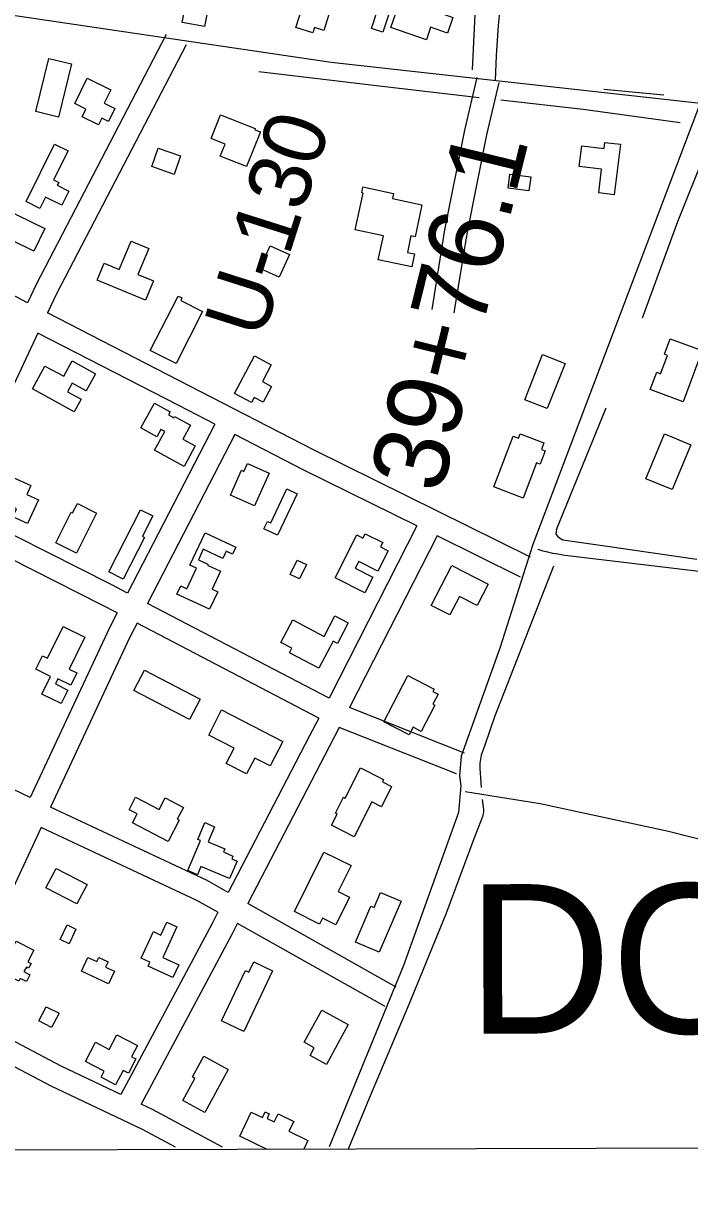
# Model space of a CAD drawing. Extents: x 3361039 to 3398939, y 576572 to 602007.
# Drawn here: x 3391946 to 3392837, y 581957 to 583538 of the extents above; entities that cross this region are included whole.
import ezdxf

# ---------------------------------------------------------------- set-up
doc = ezdxf.new("R2010")
doc.units = 0
for name, color, linetype in [('V-BLDG-OTLN', 7, 'Continuous'), ('V-DTCH-CNTR', 7, 'Continuous'), ('V-GRID-FRAM', 7, 'Continuous'), ('V-RIVR-EDGE', 7, 'Continuous'), ('V-RIVR-RANG-IDEN', 7, 'Continuous'), ('V-ROAD-CNTR', 7, 'Continuous'), ('V-SURV-IDEN', 7, 'Continuous'), ('V-TOPO-GNAM-IDEN', 7, 'Continuous'), ('V-TOPO-SHOR', 7, 'Continuous')]:
    doc.layers.add(name, color=color, linetype=linetype)

msp = doc.modelspace()

# ---------------------------------------------------------------- linework, layer by layer
at = {"layer": 'V-BLDG-OTLN'}
for p, q in [((3392235.4, 582049.6), (3392250.8, 582081.5)), ((3392250.8, 582081.5), (3392265.7, 582074.3)), ((3392265.7, 582074.3), (3392269.4, 582081.9)), ((3392269.4, 582081.9), (3392274.8, 582079.2)), ((3392274.8, 582079.2), (3392271.9, 582073.2)), ((3392271.9, 582073.2), (3392281.5, 582068.5)), ((3392281.5, 582068.5), (3392286.8, 582079.4)), ((3392286.8, 582079.4), (3392307.7, 582069.3)), ((3392307.7, 582069.3), (3392301.3, 582056)), ((3392272, 582031.9), (3392235.4, 582049.6)), ((3392301.3, 582056), (3392326.7, 582043.7)), ((3392321.1, 582032), (3392272, 582031.9)), ((3392326.7, 582043.7), (3392321.1, 582032))]:
    msp.add_line(p, q, dxfattribs=at)
for points in [[(3392158.6, 583539.9), (3392166, 583578.6), (3392175.8, 583576.7), (3392177.1, 583583.6), (3392191.1, 583581), (3392189.4, 583572.3), (3392195.3, 583571.2), (3392188.1, 583534.2)], [(3392416, 583585.1), (3392446.1, 583575.1), (3392440, 583556.7), (3392437, 583557.7), (3392426.6, 583526.6), (3392411.6, 583531.6), (3392419.7, 583556.1), (3392407.6, 583560.1)], [(3392485.3, 583516.5), (3392437.4, 583533.2), (3392450.9, 583571.9), (3392454.5, 583570.6), (3392459.9, 583586), (3392485, 583577.2), (3392479.6, 583561.6), (3392495, 583556.3), (3392499.2, 583568.3), (3392492.3, 583574.2), (3392511.4, 583596.3), (3392531.4, 583578.9), (3392511.1, 583555.6), (3392505.1, 583560.8), (3392501.8, 583553), (3392520.5, 583546.5), (3392513.3, 583525.5), (3392490.4, 583533.3)], [(3392310.4, 583533.2), (3392324.5, 583577.8), (3392346.5, 583570.8), (3392341.3, 583554.5), (3392354.6, 583550.3), (3392347.9, 583529.1), (3392335.3, 583533), (3392333, 583526)], [(3391962.7, 583420.6), (3391980.2, 583491.6), (3392010.3, 583484.2), (3391992.9, 583413.2)], [(3392014.8, 583431.1), (3392031.5, 583465.3), (3392063.1, 583449.8), (3392054.1, 583431.6), (3392068.5, 583424.6), (3392059.9, 583407.1), (3392050.9, 583411.5), (3392046.6, 583402.7), (3392024.8, 583413.4), (3392029.8, 583423.8)], [(3392209.7, 583416.3), (3392256.1, 583397.8), (3392255.5, 583396.2), (3392263.1, 583393.2), (3392244.5, 583346.8), (3392209.4, 583360.8), (3392215.9, 583376.9), (3392197, 583384.5)], [(3391949.8, 583300), (3391987.9, 583376.8), (3392005.8, 583368), (3391986.5, 583329.1), (3391993.4, 583325.7), (3391991.5, 583321.8), (3392007.1, 583314.1), (3391997.7, 583295.2), (3391975.7, 583306.1), (3391968.1, 583290.9)], [(3392692.9, 583374.8), (3392722.9, 583371.1), (3392723.8, 583379.3), (3392744.4, 583376.9), (3392736.3, 583309.3), (3392715.5, 583311.8), (3392719.3, 583343.3), (3392689.5, 583346.9)], [(3392126.5, 583371.6), (3392156.4, 583361.2), (3392147.9, 583336.5), (3392118, 583346.9)], [(3392596.8, 583336.7), (3392624.6, 583333.1), (3392622.2, 583314.6), (3392594.4, 583318.2)], [(3392400.2, 583319.6), (3392441, 583311), (3392439.5, 583304.1), (3392478.9, 583295.8), (3392469.9, 583253.1), (3392464.4, 583254.3), (3392459.7, 583232), (3392469.1, 583230.1), (3392465.4, 583212.6), (3392420.7, 583222.1), (3392427.5, 583254.2), (3392389.9, 583262.2), (3392400.3, 583311.5), (3392398.5, 583311.9)], [(3391919.1, 583291.3), (3391974.9, 583264.1), (3391960.1, 583233.7), (3391904.3, 583260.9)], [(3392074.3, 583209.3), (3392090.1, 583247.2), (3392113.9, 583237.3), (3392099.3, 583202.4), (3392120, 583193.8), (3392109.3, 583168), (3392044.7, 583194.9), (3392054.2, 583217.7)], [(3392262.4, 583210.4), (3392276.3, 583240.9), (3392302, 583229.3), (3392288.1, 583198.8)], [(3392115.8, 583101), (3392153, 583173.7), (3392158.1, 583171.1), (3392156.5, 583167.9), (3392185.8, 583152.9), (3392150.2, 583083.4)], [(3392853.9, 583100.6), (3392828.4, 583032.2), (3392784.4, 583048.6), (3392793, 583071.6), (3392798.1, 583069.7), (3392807.3, 583094.3), (3392803.4, 583095.8), (3392811.1, 583116.6)], [(3392228.6, 583043.3), (3392255.2, 583093.6), (3392277.6, 583081.8), (3392265.7, 583059.2), (3392277.8, 583052.8), (3392266.6, 583031.7), (3392254.6, 583038), (3392251.1, 583031.4)], [(3392616.8, 583034.8), (3392640.5, 583095.3), (3392670.5, 583083.6), (3392646.7, 583023.1)], [(3391958.2, 583049.5), (3391974.9, 583080), (3392000, 583066.3), (3392011.2, 583086.8), (3392042.5, 583069.6), (3392030, 583046.9), (3392011.5, 583057), (3392005.2, 583045.5), (3392023.4, 583035.6), (3392014.2, 583018.8)], [(3392161, 582945.8), (3392121.5, 582967.5), (3392135.1, 582992.3), (3392129.9, 582995.2), (3392124.6, 582985.5), (3392103.3, 582997.1), (3392121.5, 583030.2), (3392142.2, 583018.8), (3392140.1, 583014.9), (3392147.4, 583010.9), (3392148.4, 583012.6), (3392169.8, 583000.9), (3392159.5, 582982.1), (3392175.9, 582973.1)], [(3392575.3, 582918.3), (3392601, 582986.2), (3392608.4, 582983.4), (3392610.6, 582989.2), (3392642.2, 582977.2), (3392638.9, 582968.5), (3392643.8, 582966.7), (3392637.1, 582948.7), (3392632.4, 582950.5), (3392614.6, 582903.4)], [(3392778.5, 582929.2), (3392803.3, 582989.2), (3392838.5, 582974.6), (3392813.6, 582914.6)], [(3392223, 582907.2), (3392237.8, 582940.5), (3392241.1, 582939.1), (3392245.8, 582949.6), (3392274.6, 582936.8), (3392255.2, 582893)], [(3391927.4, 582933.3), (3391956, 582920.1), (3391950.6, 582908.2), (3391966.2, 582901), (3391951.6, 582869.3), (3391932, 582878.3), (3391936.9, 582889), (3391906.2, 582903.1), (3391913.8, 582919.6), (3391919.8, 582916.8)], [(3392276.8, 582870.1), (3392298.3, 582915.5), (3392312.1, 582908.9), (3392285.8, 582853.6), (3392267.8, 582862.1), (3392272.5, 582872.2)], [(3391989.4, 582843.6), (3392009.9, 582884.4), (3392012, 582883.4), (3392018.3, 582896), (3392044, 582883.1), (3392017.1, 582829.6)], [(3392060.2, 582804.8), (3392102.9, 582887.8), (3392119.2, 582879.4), (3392105.2, 582852.2), (3392108.2, 582850.7), (3392079.5, 582794.9)], [(3392195.1, 582754.6), (3392151.4, 582774.9), (3392156.5, 582785.9), (3392164.8, 582782.1), (3392177.6, 582809.5), (3392168.8, 582813.6), (3392189.1, 582857), (3392230.1, 582837.8), (3392225.7, 582828.5), (3392217.5, 582832.4), (3392213, 582822.7), (3392186.7, 582834.9), (3392180.2, 582820.9), (3392192.9, 582815), (3392192.3, 582813.6), (3392209.6, 582805.5), (3392198.4, 582781.6), (3392206, 582778.1)], [(3392402.6, 582776.6), (3392363, 582796.8), (3392392, 582854), (3392400.1, 582849.9), (3392403.1, 582855.7), (3392426.6, 582843.7), (3392423.6, 582837.9), (3392434, 582832.6), (3392420.3, 582805.5), (3392394.6, 582818.6), (3392389.9, 582809.4), (3392413.2, 582797.5)], [(3392302.9, 582801.2), (3392312.2, 582820.4), (3392324.7, 582814.3), (3392315.4, 582795.1)], [(3392519.1, 582813.3), (3392567.7, 582788.3), (3392552.8, 582759.5), (3392529.2, 582771.7), (3392516.4, 582746.9), (3392491.5, 582759.8)], [(3392341.3, 582675.6), (3392301.8, 582696.4), (3392305, 582702.5), (3392290.4, 582710.2), (3392306.3, 582740.3), (3392348.2, 582718.2), (3392362.7, 582745.7), (3392380.6, 582736.3), (3392366.1, 582708.7), (3392360.4, 582711.7)], [(3391978.5, 582689), (3391999.4, 582731.6), (3392028.3, 582717.4), (3392007.2, 582674.4), (3392017.6, 582669.3), (3392009.5, 582652.9), (3391992.3, 582661.4), (3391988.9, 582654.7), (3392005.4, 582646.5), (3391996.5, 582628.3), (3391970.8, 582641), (3391982.5, 582664.8), (3391962.9, 582674.4), (3391971.8, 582692.3)], [(3392108, 582673), (3392182.4, 582634.3), (3392168.2, 582607), (3392093.8, 582645.7)], [(3392428.2, 582604), (3392460, 582666), (3392495.3, 582647.8), (3392493.7, 582644.7), (3392500.8, 582641.1), (3392493.8, 582627.4), (3392496.2, 582626.1), (3392478.2, 582591), (3392467.2, 582596.6), (3392462, 582586.7)], [(3392211.2, 582619.8), (3392292.9, 582577.8), (3392276, 582545), (3392255.5, 582555.5), (3392244.6, 582534.5), (3392217.5, 582548.4), (3392228, 582568.7), (3392193.9, 582586.2)], [(3392376.4, 582502), (3392396.9, 582542.4), (3392427.9, 582526.6), (3392426.3, 582523.5), (3392438.5, 582517.3), (3392424.9, 582490.4), (3392412.3, 582496.8), (3392388.6, 582450.1), (3392358.2, 582465.6), (3392365.8, 582480.4), (3392363.3, 582481.7), (3392374.2, 582503.2)], [(3392139.8, 582444), (3392091.9, 582468.8), (3392098.1, 582480.7), (3392087.4, 582486.2), (3392096.2, 582503.2), (3392127.8, 582486.8), (3392135.8, 582502.2), (3392160.2, 582489.5), (3392151.9, 582473.5), (3392154.5, 582472.2)], [(3392165.8, 582404.9), (3392182.8, 582445), (3392179.3, 582446.5), (3392188.9, 582469.1), (3392201.8, 582463.6), (3392193.3, 582443.5), (3392215.5, 582434), (3392213.7, 582429.8), (3392226.4, 582424.4), (3392224.7, 582420.5), (3392231.9, 582417.5), (3392221.9, 582394.1), (3392183.5, 582410.4), (3392178.8, 582399.4)], [(3392308.6, 582350.1), (3392348.1, 582429.6), (3392384.5, 582411.5), (3392367.2, 582376.8), (3392382.3, 582369.3), (3392364, 582332.4), (3392346.2, 582341.3), (3392342.3, 582333.4)], [(3392017.8, 582360.3), (3391976.3, 582381.9), (3391989.8, 582407.8), (3392031.3, 582386.1)], [(3392390.2, 582309.1), (3392410.8, 582357.3), (3392415.2, 582355.4), (3392423.8, 582375.6), (3392451.2, 582363.9), (3392422, 582295.6)], [(3392103.5, 582287.7), (3392119.9, 582323.4), (3392130, 582318.7), (3392138, 582336), (3392151.5, 582329.8), (3392132.6, 582288.6), (3392153.9, 582278.8), (3392146, 582261.8), (3392112.8, 582277.1), (3392115.2, 582282.3)], [(3391995.3, 582312.5), (3392004.5, 582332.3), (3392016.4, 582326.7), (3392007.2, 582307)], [(3391940.2, 582257), (3391915.7, 582269.5), (3391936.5, 582310.3), (3391960.2, 582298.2), (3391952.2, 582282.6), (3391956.3, 582280.5), (3391953.1, 582274.2), (3391950.1, 582275.8), (3391946.9, 582269.7), (3391954.9, 582265.6), (3391950.3, 582256.5), (3391942, 582260.7)], [(3392059.9, 582253.3), (3392023.7, 582270.4), (3392032.4, 582288.8), (3392044.3, 582283.1), (3392046.9, 582288.6), (3392059.3, 582282.7), (3392056, 582275.7), (3392067.9, 582270.1)], [(3392211.1, 582203.7), (3392243.1, 582271.2), (3392247.7, 582269.1), (3392254.1, 582282.6), (3392279.3, 582270.7), (3392240.9, 582189.6)], [(3391966.6, 582203.7), (3391976.5, 582222.8), (3391993.8, 582213.9), (3391983.8, 582194.8)], [(3392380.6, 582198.9), (3392351.4, 582145.6), (3392329.4, 582157.6), (3392335, 582167.9), (3392321.6, 582175.2), (3392345.2, 582218.2)], [(3392054, 582136.3), (3392029, 582149.3), (3392042.5, 582175.2), (3392061, 582165.6), (3392071.1, 582185.1), (3392098.6, 582170.8), (3392090.8, 582155.8), (3392096.3, 582152.9), (3392086.5, 582134), (3392079.5, 582137.6), (3392069.5, 582118.3), (3392050, 582128.6)], [(3392159.2, 582097.1), (3392175.4, 582126.9), (3392172.1, 582128.7), (3392187.3, 582156.7), (3392220.1, 582138.8), (3392188.7, 582081)]]:
    msp.add_lwpolyline(points, close=True, dxfattribs=at)
at = {"layer": 'V-DTCH-CNTR'}
for points in [[(3393053.6, 582776), (3392842.4, 582805.9), (3392674.4, 582826.2), (3392667.7, 582827), (3392660.9, 582828.1), (3392654.2, 582829.3), (3392647.6, 582830.8), (3392641, 582832.5), (3392634.4, 582834.4)], [(3392536.8, 582510.9), (3392637, 582494.8), (3392808.8, 582457.8), (3393053.1, 582395.5), (3393126.7, 582377.3)]]:
    msp.add_lwpolyline(points, dxfattribs=at)
at = {"layer": 'V-GRID-FRAM'}
msp.add_lwpolyline([(3365114.8, 600140.3), (3396720.3, 600227.7), (3396778.5, 582044.3), (3365157.1, 581956.9), (3365114.8, 600140.3)], dxfattribs=at)
at = {"layer": 'V-RIVR-EDGE'}
msp.add_spline([(3387368.6, 585771), (3387389, 585767.6), (3387407.3, 585766.1), (3387418.2, 585761.7), (3387425.5, 585756.5), (3387441.6, 585752.8), (3387452.6, 585751.4), (3387462.1, 585753.9), (3387477.4, 585758.2), (3387482.9, 585759.3), (3387491.7, 585759.3), (3387502.3, 585758.2), (3387510.3, 585756.3), (3387521.6, 585753), (3387530.1, 585752.3), (3387538.5, 585752.2), (3387549.8, 585752.2), (3387558.9, 585755.5), (3387571.4, 585756.9), (3387583.4, 585757.3), (3387598.4, 585756.1), (3387629.8, 585749.5), (3387659.8, 585743.5), (3387703.3, 585736.8), (3387727.4, 585734.2), (3387739.1, 585733.5), (3387750.8, 585734.2), (3387753.7, 585731.6), (3387763.2, 585723.9), (3387774.5, 585720.6), (3387790.6, 585719.8), (3387800.1, 585721.6), (3387814, 585720.1), (3387824.6, 585720.1), (3387847.3, 585714.2), (3387884.2, 585709.4), (3387930.2, 585702.7), (3387980.6, 585701.1), (3388035.1, 585696.5), (3388076, 585694.6), (3388096.9, 585693.8), (3388120.3, 585690.5), (3388145.1, 585685.3), (3388171.8, 585682.3), (3388198.8, 585676.8), (3388222.6, 585669.4), (3388245.6, 585660.6), (3388260.9, 585655.4), (3388279.6, 585655.4), (3388291.3, 585658.3), (3388298.9, 585663.7), (3388299.3, 585666.3), (3388299, 585670.7), (3388290.6, 585674.4), (3388291.7, 585677.3), (3388293.9, 585678.4), (3388303, 585677.6), (3388318.7, 585676.5), (3388334.1, 585672.8), (3388354.1, 585663.6), (3388357.1, 585659.9), (3388363.3, 585658.1), (3388368.4, 585658.1), (3388371, 585661), (3388375.3, 585662.1), (3388379, 585661.3), (3388383, 585659.1), (3388383.7, 585654.4), (3388384.1, 585649.3), (3388389.9, 585647.4), (3388406, 585642.3), (3388468.9, 585637.7), (3388491.5, 585635.8), (3388534.6, 585628.4), (3388578.1, 585619.2), (3388610.6, 585613.6), (3388635.9, 585612.1), (3388727.9, 585599.4), (3388768.5, 585591.7), (3388822.6, 585580.9), (3388865, 585570.6), (3388906.6, 585562.8), (3388924.1, 585559.5), (3388938.8, 585562), (3388961.4, 585563.4), (3388974.2, 585560.1), (3389007.5, 585553.4), (3389018.8, 585554.5), (3389027.2, 585555.9), (3389037.1, 585555.9), (3389051.7, 585553.7), (3389061.2, 585553.3), (3389081.3, 585552.1), (3389098.1, 585551), (3389120.4, 585548.7), (3389143.4, 585546.5), (3389160.2, 585542.1), (3389200.8, 585534.7), (3389222.3, 585525.1), (3389247.2, 585519.2), (3389280.4, 585509.6), (3389307.5, 585497.8), (3389334.5, 585487.2), (3389349.5, 585483.1), (3389361.5, 585483.1), (3389382.7, 585479), (3389397, 585476.8), (3389416.7, 585468.7), (3389441.9, 585458.4), (3389464.9, 585451.4), (3389479.5, 585449.2), (3389506.2, 585446.2), (3389533.2, 585447.2), (3389558.5, 585444.2), (3389577.8, 585437.9), (3389603.4, 585431.3), (3389618.7, 585425.1), (3389639.2, 585415.1), (3389657.8, 585410.3), (3389693.2, 585404.8), (3389768.9, 585383), (3389806.5, 585373), (3389854.3, 585362.3), (3389881.7, 585358.6), (3389913.9, 585354.5), (3389953.7, 585349.3), (3390008.2, 585341.8), (3390037.8, 585336.3), (3390074.3, 585327.8), (3390128, 585312.7), (3390164.5, 585301.6), (3390200.7, 585289.8), (3390292.7, 585255.6), (3390327.1, 585241.3), (3390360.7, 585231.7), (3390404.5, 585221), (3390454.9, 585214.3), (3390483.1, 585210.5), (3390491.8, 585209.4), (3390494.4, 585207.2), (3390501.3, 585201), (3390507.9, 585200.6), (3390527.3, 585196.2), (3390545.9, 585195), (3390557.6, 585194.3), (3390574.4, 585189.8), (3390605.5, 585179.5), (3390698.6, 585148.2), (3390763.2, 585126.9), (3390811.1, 585111), (3390852.4, 585097.8), (3390900.9, 585081.6), (3390948.1, 585063.5), (3390993.7, 585048.4), (3391036.8, 585031.9), (3391070.8, 585020.1), (3391140.5, 584997.6), (3391201.5, 584974.1), (3391247.5, 584957.5), (3391310.7, 584933.6), (3391362.2, 584914.8), (3391400.6, 584900.1), (3391441.8, 584885.7), (3391505.4, 584861.1), (3391563.5, 584841.9), (3391658.8, 584807.3), (3391712.8, 584786), (3391758.8, 584767.3), (3391796.1, 584749.6), (3391880.4, 584718.3), (3391926.8, 584701.4), (3391969.2, 584685.2), (3392003.9, 584666.9), (3392040, 584650.3), (3392077.6, 584636), (3392135.7, 584613.2), (3392164.9, 584598.1), (3392196, 584583.8), (3392224.8, 584578.2), (3392263.5, 584567.9), (3392290.6, 584559.8), (3392322.7, 584546.5), (3392396.5, 584512.7), (3392439.9, 584496.2), (3392471.7, 584484.8), (3392502, 584473.3), (3392510.8, 584467.5), (3392535.2, 584458.3), (3392606.1, 584432.9), (3392632.4, 584421.5), (3392666.7, 584406.8), (3392715.6, 584386.9), (3392777.4, 584364.8), (3392827, 584348.3), (3392863.6, 584335.4), (3392897.9, 584321.8), (3392928.6, 584307.8), (3392965.4, 584294.9), (3393010, 584279.1), (3393054.6, 584263.2), (3393092.5, 584248.5), (3393195.2, 584206.6), (3393234.2, 584187.9), (3393264.5, 584173.5), (3393294.1, 584162.1), (3393336.8, 584147.4), (3393374.5, 584136.3), (3393402.2, 584127.5), (3393414.3, 584119.8), (3393435.4, 584109.1), (3393459.2, 584098.1), (3393478.9, 584087.5), (3393513.6, 584076.4), (3393541.7, 584067.2), (3393588.1, 584047.4), (3393643.2, 584028.9), (3393668.4, 584018.3), (3393699.8, 584005), (3393737.1, 583991.8), (3393781.7, 583976), (3393884.7, 583943.2), (3393927, 583928.8), (3393981.1, 583908.2), (3394043.9, 583885.4), (3394095.8, 583868.1), (3394154.9, 583847.1), (3394200.2, 583830.5), (3394247, 583816.2), (3394293, 583801.4), (3394349.6, 583781.2), (3394409.1, 583754.7), (3394451.8, 583730.5), (3394470.5, 583720.2), (3394481.8, 583715.4), (3394494.2, 583713.6), (3394502.6, 583708.1), (3394507.3, 583700.4), (3394511.3, 583697.8), (3394522.7, 583692.3), (3394557.3, 583675.8), (3394600.4, 583659.9), (3394658.1, 583638.9), (3394704.5, 583623.5), (3394760.4, 583607.6), (3394824, 583588.8), (3394867.8, 583570.8), (3394925.9, 583546.9), (3394972.2, 583528.9), (3394995.6, 583520), (3395064.7, 583504.2), (3395088.4, 583499.3), (3395120.2, 583491.6), (3395149.1, 583480.5), (3395173.2, 583476.8), (3395201.3, 583471.3), (3395236.4, 583459.9), (3395256.8, 583451.8), (3395280.9, 583445.5), (3395300.3, 583445.1), (3395316.7, 583440.7), (3395324.4, 583433.3), (3395335.3, 583426), (3395353.6, 583417.9), (3395398.9, 583403.9), (3395426.3, 583397.2), (3395442, 583391), (3395455.9, 583383.3), (3395476, 583377.8), (3395495.7, 583369.3), (3395511, 583368.2), (3395530.4, 583365.9), (3395550.5, 583361.8), (3395654.6, 583334.9), (3395704.7, 583322.4), (3395743.7, 583306.9), (3395765.3, 583295.5), (3395788.3, 583286.3), (3395816.4, 583278.9), (3395861.7, 583270.8), (3395916.2, 583261.5), (3395960.7, 583252.6), (3396008.6, 583242.6), (3396060.8, 583230.5), (3396093.4, 583222.3), (3396135.4, 583208.7), (3396170.1, 583199.8), (3396204.4, 583191.3), (3396254.8, 583177.3), (3396301.2, 583165.9), (3396364.4, 583152.9), (3396399.1, 583144.4), (3396426.9, 583138.5), (3396463.1, 583133), (3396489.8, 583132.9), (3396523.4, 583130.2), (3396607.8, 583114), (3396670.3, 583102.1), (3396708.3, 583095.4), (3396743, 583089.5), (3396775.1, 583083.9)], degree=3, dxfattribs=at)
at = {"layer": 'V-ROAD-CNTR'}
for points in [[(3392621, 583746.9), (3392618.3, 583733.8), (3392615.4, 583720.7), (3392612.5, 583707.5), (3392609.5, 583694.4), (3392606.4, 583681.2), (3392602.1, 583663.3), (3392600.1, 583654.9), (3392596.8, 583641.8), (3392594.2, 583628.6), (3392591.8, 583615.5), (3392589.6, 583602.3), (3392587.5, 583589), (3392585.7, 583575.7), (3392584, 583562.4), (3392582.5, 583549.1), (3392581.2, 583535.8), (3392580.1, 583522.4), (3392579.1, 583509), (3392578.3, 583495.7), (3392577, 583461.9)], [(3393449.3, 583360.6), (3392891.5, 583427), (3392357.5, 583486.2), (3391792.8, 583569.7)], [(3392137.1, 583523.7), (3391963.6, 583189.8), (3391951.7, 583164.8)], [(3392163.7, 583509.9), (3391990.5, 583176.5), (3391978.4, 583151)], [(3392552.7, 583466.3), (3392536.2, 583395.7), (3392509.4, 583262.1), (3392492.3, 583155.8)], [(3392581.9, 583459.6), (3392565.6, 583389.4), (3392539, 583256.8), (3392521.9, 583151)], [(3392851.3, 583431.8), (3392627.2, 582841.3), (3392583.1, 582702.4), (3392531.5, 582557.8), (3392529.2, 582531.9), (3392531.1, 582518.2), (3392528.1, 582482.7), (3392454.5, 582278), (3392355.2, 582035.2)], [(3391951.7, 583164.8), (3391906.6, 583188), (3391725, 583293.4)], [(3392624.2, 582824.4), (3392334, 582967.9), (3392167.8, 583053.6), (3391978.4, 583151)], [(3391965.6, 583123.9), (3391907.3, 583000.9), (3391850.6, 582895.2)], [(3392202.2, 583002.1), (3392154.1, 583027), (3391965.6, 583123.9)], [(3392202.2, 583002.1), (3392085.3, 582776.3)], [(3392228.9, 582988.4), (3392111.9, 582762.4)], [(3392472.4, 582866), (3392320.4, 582941.1), (3392228.9, 582988.4)], [(3392085.3, 582776.3), (3392064.3, 582787.2), (3391850.6, 582895.2)], [(3392071.5, 582749.6), (3392050.6, 582760.5), (3391836.5, 582868.7)], [(3392472.4, 582866), (3392354.8, 582635.7)], [(3392499.3, 582852.7), (3392382.2, 582623.3)], [(3392610.9, 582797.5), (3392499.3, 582852.7)], [(3392354.8, 582635.7), (3392111.9, 582762.4)], [(3392071.5, 582749.6), (3392061.2, 582729.7), (3391955.3, 582502.6)], [(3392098.1, 582735.8), (3392088.1, 582716.5), (3391982.5, 582489.9)], [(3392341.2, 582609), (3392098.1, 582735.8)], [(3391955.3, 582502.6), (3391930.9, 582514.1), (3391705.8, 582625.4)], [(3392536.2, 582562.1), (3392382.2, 582623.3)], [(3392341.2, 582609), (3392328.9, 582585), (3392220.1, 582375.7)], [(3392368.5, 582596.5), (3392355.6, 582571.2), (3392246.3, 582361)], [(3392525.1, 582534.2), (3392368.5, 582596.5)], [(3392220.1, 582375.7), (3392192, 582391.6), (3391982.5, 582489.9)], [(3391969.8, 582462.7), (3391887.8, 582286.8), (3391853.1, 582218.9)], [(3392206.3, 582349.1), (3392178.2, 582365), (3391969.8, 582462.7)], [(3392206.3, 582349.1), (3392198.6, 582334.3), (3392076.5, 582105.3)], [(3392444.7, 582249), (3392246.3, 582361)], [(3392149.5, 582034.7), (3392105.4, 582058.4), (3391983.3, 582116.3), (3391560.1, 582339.4)], [(3392232.4, 582334.4), (3392225.1, 582320.3), (3392103.7, 582092.5)], [(3392429.9, 582222.9), (3392232.4, 582334.3)], [(3392076.5, 582105.3), (3391996.7, 582143.2), (3391853.1, 582218.9)], [(3392212.4, 582034.8), (3392118.9, 582085.2), (3392103.7, 582092.5)]]:
    msp.add_lwpolyline(points, dxfattribs=at)
at = {"layer": 'V-TOPO-SHOR'}
for p, q in [((3392722.5, 583450.5), (3392802.6, 583442.8)), ((3392658.9, 582861.2), (3392725.6, 583023.9))]:
    msp.add_line(p, q, dxfattribs=at)
for points in [[(3392444.1, 583717.4), (3392513.7, 583689.5), (3392538.6, 583681), (3392546.3, 583677.7), (3392549.7, 583674.8), (3392552.8, 583670.5), (3392553.6, 583667.6), (3392554.9, 583652.1), (3392546.3, 583476.3)], [(3392261.1, 583474), (3392418.4, 583455.5), (3392555.6, 583439.5)], [(3392584.4, 583436.1), (3392694.8, 583423.8), (3392824.3, 583405.9)], [(3392774, 583144.5), (3392821.4, 583273.2), (3392858.5, 583365.8)], [(3392658.9, 582861.2), (3392658.3, 582855.1), (3392660.5, 582852.3), (3392663.1, 582850.2), (3392667.6, 582847.6), (3392726.6, 582839), (3392846.8, 582821.7)], [(3392654.8, 582812.1), (3392576.3, 582610.7), (3392563, 582572.8), (3392558.5, 582559.4), (3392556.5, 582548.8), (3392556.3, 582541.3), (3392557.2, 582528.9), (3392558.1, 582516.1)], [(3392559.8, 582500.2), (3392561.6, 582486.6), (3392561.4, 582484.1), (3392560.3, 582478.8), (3392558.5, 582472.4), (3392548.6, 582447.5), (3392511.1, 582346.6), (3392461.5, 582225.8), (3392409.1, 582101.3), (3392380.4, 582032.2)]]:
    msp.add_lwpolyline(points, dxfattribs=at)

# ---------------------------------------------------------------- texts
at = {"layer": 'V-RIVR-RANG-IDEN'}
msp.add_text('U-130', height=83, rotation=72.3683, dxfattribs=at).set_placement((3392265.7, 583114))
at = {"layer": 'V-SURV-IDEN'}
msp.add_text('39+76.1', height=100, rotation=76.1331, dxfattribs=at).set_placement((3392505.1, 582907.3))
at = {"layer": 'V-TOPO-GNAM-IDEN'}
msp.add_text('DONALDSONVILLE', height=200, rotation=0.1198, dxfattribs=at).set_placement((3392539.6, 582186.6))

doc.saveas('drawing.dxf')
